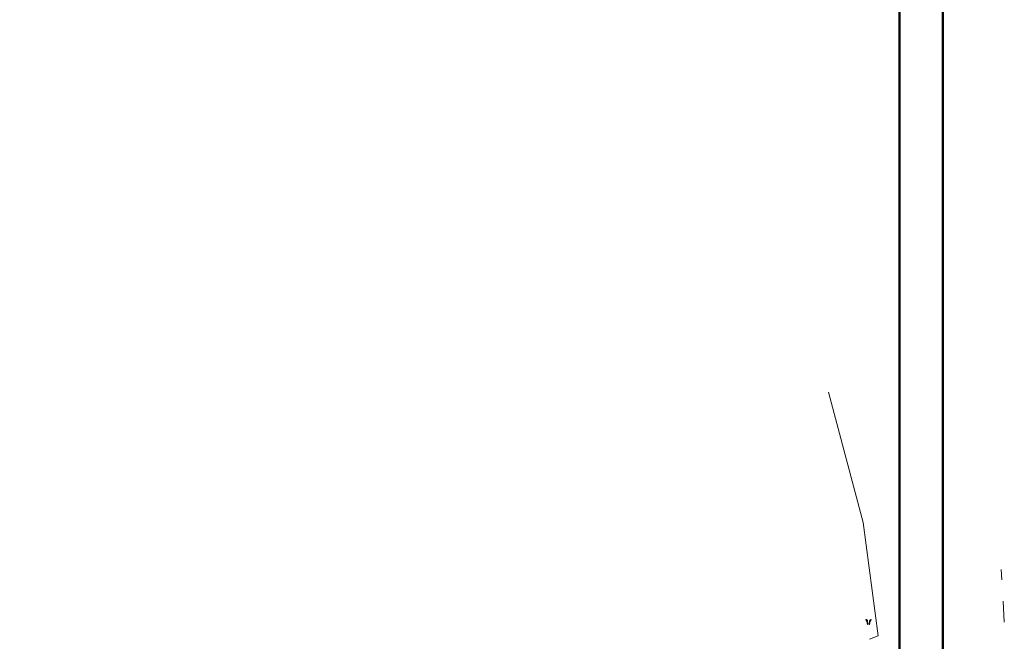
# Model space of a CAD drawing. Header units: millimetres. Extents: x 9396 to 25236, y 15106 to 31102.
# Tile 293 of 296: x 12415 to 12642, y 16622 to 16766. Entities that reach past the tile are written whole.
import ezdxf

# ---------------------------------------------------------------- set-up
doc = ezdxf.new("R2010")
doc.units = ezdxf.units.MM
doc.linetypes.add('HIDDEN', pattern=[0.375, 0.25, -0.125])
for name, color, linetype, lineweight, true_color in [('1060000', 7, 'Continuous', 9, 0x000000), ('4000340', 7, 'HIDDEN', 9, 0x000000), ('5010210', 7, 'Continuous', 20, 0x008000)]:
    doc.layers.add(name, color=color, linetype=linetype, lineweight=lineweight, true_color=true_color)
doc.layers.add('Размер', color=6, linetype='Continuous', lineweight=18)

# ---------------------------------------------------------------- blocks, each defined once
blk = doc.blocks.new('SYMBOL4000340')
at = {"true_color": 0x000000}
for points in [[(-0.075, 0), (-0.125, 0.45), (-0.2, 0.55), (-0.25, 0.6), (-0.3, 0.6), (-0.3, 0.55), (-0.275, 0.5), (-0.2, 0.4), (-0.125, 0)], [(0.075, 0), (0.125, 0.425), (0.15, 0.475), (0.2, 0.55), (0.25, 0.6), (0.3, 0.6), (0.3, 0.55), (0.275, 0.5), (0.2, 0.4), (0.125, 0)]]:
    blk.add_hatch(color=18, dxfattribs=at).paths.add_polyline_path(points)
at = {"color": 18, "linetype": 'Continuous', "lineweight": 0, "true_color": 0x000000, "flags": 128}
for points in [[(-0.075, 0), (-0.125, 0.45), (-0.2, 0.55), (-0.25, 0.6), (-0.3, 0.6), (-0.3, 0.55), (-0.275, 0.5), (-0.2, 0.4), (-0.125, 0), (-0.075, 0)], [(0.075, 0), (0.125, 0.425), (0.15, 0.475), (0.2, 0.55), (0.25, 0.6), (0.3, 0.6), (0.3, 0.55), (0.275, 0.5), (0.2, 0.4), (0.125, 0), (0.075, 0)]]:
    blk.add_lwpolyline(points, close=True, dxfattribs=at)

msp = doc.modelspace()

# ---------------------------------------------------------------- linework, layer by layer
at = {"layer": '1060000', "color": 253}
msp.add_polyline3d([(12611.29, 16622.9, 0), (12613.3, 16623.7, 0), (12609.82, 16649.8, 0), (12601.8, 16679.88, 0)], dxfattribs=at)
at = {"layer": '5010210'}
for p, q in [((12641.67, 16639), (12641.81, 16636.56)), ((12642.38, 16626.81), (12642.09, 16631.68))]:
    msp.add_line(p, q, dxfattribs=at)
at = {"layer": 'Размер', "lineweight": 50}
msp.add_lwpolyline([(12628.19, 17165.05), (9546.77, 17165.05), (9546.77, 15485.79), (12628.19, 15485.79)], close=True, dxfattribs=at)
msp.add_lwpolyline([(12618.19, 17155.05), (9556.77, 17155.05), (9556.77, 15495.79), (12618.19, 15495.79), (12618.19, 17155.05)], dxfattribs=at)

# ---------------------------------------------------------------- block references
at = {"layer": '4000340', "color": 253, "xscale": 2, "yscale": 2, "zscale": 2}
msp.add_blockref('SYMBOL4000340', (12611.06, 16626.26), dxfattribs=at)

doc.saveas('drawing.dxf')
